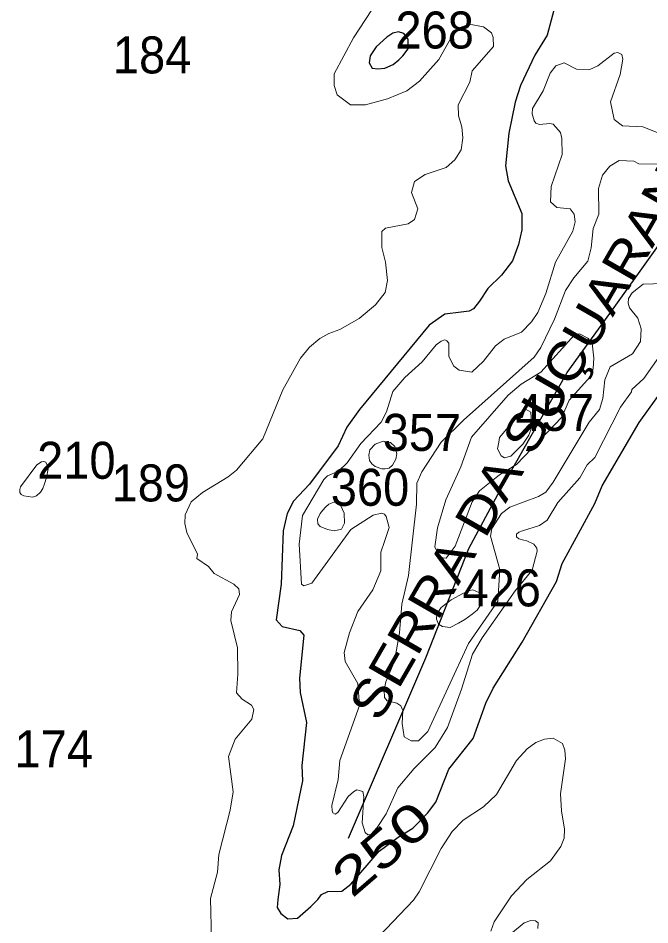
# Model space of a CAD drawing. Extents: x 499.9 to 555.3, y 9281.5 to 9336.8.
# Drawn here: x 539.589 to 542.32, y 9326.154 to 9330.074 of the extents above; entities that cross this region are included whole.
import ezdxf
from ezdxf.enums import TextEntityAlignment as Align

# ---------------------------------------------------------------- set-up
doc = ezdxf.new("R2010")
doc.units = 0
doc.header["$LTSCALE"] = 0.064
for name, color, linetype, lineweight in [('1', 7, 'Continuous', 25), ('2', 7, 'Continuous', 13), ('26', 7, 'Continuous', 25)]:
    doc.layers.add(name, color=color, linetype=linetype, lineweight=lineweight)
doc.layers.add('21', color=7, linetype='Continuous')
doc.layers.add('61', color=7, linetype='Continuous')

msp = doc.modelspace()

# ---------------------------------------------------------------- linework, layer by layer
at = {"layer": '1'}
for points in [[(541.922, 9330.1753), (541.8764, 9329.9999), (541.8229, 9329.9135), (541.7607, 9329.7825), (541.7386, 9329.7105), (541.7113, 9329.577)], [(541.7113, 9329.577), (541.6955, 9329.4358), (541.7082, 9329.3703), (541.7667, 9329.2289), (541.7662, 9329.159), (541.7525, 9329.0949)], [(541.7525, 9329.0949), (541.7267, 9329.0242), (541.6791, 9328.9621), (541.6193, 9328.9053), (541.5843, 9328.8503), (541.5583, 9328.8173), (541.5387, 9328.8077), (541.5041, 9328.8031), (541.4334, 9328.7943), (541.3659, 9328.7471), (541.0643, 9328.382), (541.0108, 9328.3062), (540.9733, 9328.2243), (540.8492, 9328.0599), (540.7797, 9327.9854), (540.7516, 9327.932), (540.7349, 9327.8575), (540.7259, 9327.6263), (540.7052, 9327.4722), (540.7307, 9327.444), (540.8077, 9327.4261), (540.8238, 9327.4059), (540.8055, 9327.2204), (540.8087, 9327.158), (540.8355, 9327.0294), (540.8151, 9326.8426), (540.818, 9326.776), (540.7783, 9326.5827), (540.7285, 9326.4533), (540.7164, 9326.3916), (540.7209, 9326.328), (540.7117, 9326.2635), (540.7086, 9326.2286), (540.7246, 9326.2025), (540.7546, 9326.1804), (540.7974, 9326.1834), (540.854, 9326.2336)], [(540.854, 9326.2336), (540.8851, 9326.2639), (540.9001, 9326.2857), (540.9282, 9326.2977), (540.9892, 9326.2993), (541.0274, 9326.3303), (541.1494, 9326.4726), (541.232, 9326.5336), (541.2957, 9326.5715), (541.3597, 9326.6366), (541.3956, 9326.6839), (541.4513, 9326.8269), (541.5565, 9326.9599), (541.6111, 9327.1118), (541.6426, 9327.1779), (541.7679, 9327.3761), (541.9166, 9327.6388), (541.9406, 9327.7166), (542.0826, 9327.9757), (542.1147, 9328.052), (542.2739, 9328.3263), (542.4144, 9328.5201)]]:
    msp.add_lwpolyline(points, dxfattribs=at)
msp.add_lwpolyline([(541.1201, 9329.8584), (541.1444, 9329.8545), (541.1739, 9329.8584), (541.211, 9329.8737), (541.2354, 9329.8942), (541.252, 9329.9109), (541.2751, 9329.9416), (541.2751, 9329.9826), (541.2571, 9330.007), (541.2343, 9330.015), (541.2097, 9330.0095), (541.1828, 9329.9916), (541.1367, 9329.9493), (541.1111, 9329.9109), (541.1072, 9329.8814)], close=True, dxfattribs=at)
at = {"layer": '2'}
for points in [[(541.1622, 9329.1513), (541.177, 9329.1658), (541.2758, 9329.1848), (541.3028, 9329.2036), (541.3174, 9329.2494), (541.2896, 9329.3202), (541.3034, 9329.3672), (541.3482, 9329.398), (541.4403, 9329.4285), (541.4769, 9329.4618), (541.5051, 9329.5041), (541.5119, 9329.5565), (541.5071, 9329.6034), (541.4931, 9329.6512), (541.4918, 9329.6996), (541.5418, 9329.7969), (541.5525, 9329.8459), (541.6438, 9329.9521), (541.6425, 9329.991), (541.6351, 9330.011), (541.6017, 9330.0358), (541.5393, 9330.0476), (541.5005, 9330.0341), (541.4655, 9329.9973), (541.4081, 9329.8957), (541.3248, 9329.8014), (541.2701, 9329.7595), (541.1865, 9329.7247), (541.0911, 9329.6992), (541.0266, 9329.6992), (540.9691, 9329.7426), (540.9552, 9329.7834), (540.9553, 9329.8326), (541.0384, 9329.9883), (541.1426, 9330.1481)], [(542.1919, 9329.8297), (542.204, 9329.896), (542.199, 9329.9165), (542.1822, 9329.9249), (542.1663, 9329.9226), (542.0951, 9329.8682), (542.0611, 9329.852), (542.0029, 9329.8534), (541.9497, 9329.8815), (541.9133, 9329.8682), (541.8897, 9329.8364), (541.859, 9329.7595), (541.8134, 9329.6837), (541.8115, 9329.6602), (541.8195, 9329.6306), (541.8267, 9329.6205), (541.8439, 9329.6147), (541.8885, 9329.619), (541.9024, 9329.6154), (541.9335, 9329.5791), (541.9399, 9329.5532), (541.9414, 9329.485), (541.8943, 9329.3464), (541.8912, 9329.2805), (541.918, 9329.2551), (541.9751, 9329.2497), (541.9924, 9329.2272), (541.9978, 9329.1941), (541.9877, 9329.1531), (541.9119, 9329.0184), (541.8701, 9328.884), (541.8366, 9328.8014), (541.8085, 9328.7606), (541.765, 9328.717), (541.6904, 9328.6859), (541.6537, 9328.658), (541.6005, 9328.5906), (541.5501, 9328.5438), (541.4952, 9328.5514), (541.4735, 9328.5697), (541.4516, 9328.6111), (541.451, 9328.669), (541.4425, 9328.6784), (541.4344, 9328.6833), (541.4183, 9328.6781), (541.3965, 9328.6616), (541.3364, 9328.5875), (541.2615, 9328.5204), (541.2095, 9328.4598), (541.1811, 9328.3723), (541.1581, 9328.3266), (541.0706, 9328.2344), (541.0122, 9328.1521), (540.9736, 9328.1152), (540.9273, 9328.0954), (540.9107, 9328.0788), (540.8192, 9327.924), (540.8039, 9327.8002), (540.8144, 9327.6274), (540.825, 9327.6195), (540.8585, 9327.6308), (541.0272, 9327.8629), (541.1237, 9327.9248), (541.1597, 9327.9339), (541.1733, 9327.9301), (541.1806, 9327.9193), (541.1934, 9327.8714), (541.1729, 9327.8114), (541.1573, 9327.7659), (541.1571, 9327.6848), (541.1225, 9327.602), (541.0581, 9327.5082), (541.0213, 9327.4166), (540.9982, 9327.3315), (541.003, 9327.2921), (541.0582, 9327.1968), (541.0648, 9327.1027), (540.9802, 9326.8641), (540.9722, 9326.7825), (540.9457, 9326.6704), (540.9473, 9326.6463), (540.95, 9326.639), (540.9595, 9326.6329), (540.9708, 9326.6401), (541.016, 9326.7093), (541.0384, 9326.7298), (541.054, 9326.7375), (541.0789, 9326.73), (541.0839, 9326.7081), (541.077, 9326.5945), (541.0896, 9326.5527), (541.1013, 9326.5431), (541.1138, 9326.5453), (541.1418, 9326.5755), (541.1801, 9326.6336)], [(542.3587, 9329.5764), (542.2903, 9329.6048), (542.2021, 9329.6083), (542.1665, 9329.6354), (542.1505, 9329.7115), (542.1919, 9329.8297)], [(542.3532, 9329.4427), (542.2721, 9329.4444), (542.2506, 9329.4556), (542.1878, 9329.4581), (542.1466, 9329.434), (542.1158, 9329.3955), (542.0983, 9329.338), (542.0991, 9329.2263), (542.0757, 9329.1648), (542.0673, 9329.0807), (542.0516, 9329.0237), (541.9911, 9328.9509), (541.9561, 9328.8968), (541.908, 9328.7719), (541.8488, 9328.6501), (541.8202, 9328.6082), (541.5144, 9328.3364), (541.4186, 9328.2408), (541.335, 9328.1132), (541.3128, 9328.0634), (541.3112, 9327.9727), (541.2764, 9327.6649), (541.2479, 9327.5407), (541.238, 9327.4159), (541.2161, 9327.2933), (541.1782, 9327.204), (541.1712, 9327.1691), (541.1734, 9327.1367), (541.1845, 9327.1224), (541.2262, 9327.113), (541.2441, 9327.1008), (541.2526, 9327.0811), (541.2496, 9327.0244), (541.2587, 9326.9675), (541.2877, 9326.9503), (541.3204, 9326.9496), (541.3601, 9326.9901), (541.536, 9327.37), (541.6634, 9327.5535), (541.6711, 9327.6897), (541.6315, 9327.8342), (541.6371, 9327.8669), (541.6787, 9327.9331), (541.7148, 9327.9596), (541.8386, 9328.0059), (541.8707, 9328.0246), (541.9028, 9328.0674), (542.0573, 9328.3266), (542.103, 9328.3815), (542.1167, 9328.4289), (542.1263, 9328.5108), (542.1485, 9328.566), (542.2456, 9328.6232), (542.2803, 9328.6766), (542.2831, 9328.7306), (542.2683, 9328.7771), (542.2329, 9328.8215), (542.2272, 9328.8419), (542.2275, 9328.8615), (542.2433, 9328.8861), (542.2913, 9328.9232), (542.3801, 9328.9274)], [(541.1342, 9328.8342), (541.1763, 9328.8881), (541.1856, 9328.94), (541.1771, 9329.0188), (541.1619, 9329.0822), (541.1622, 9329.1513)], [(540.425, 9326.0886), (540.4205, 9326.2682), (540.4504, 9326.3821), (540.457, 9326.4585), (540.5061, 9326.6495), (540.5189, 9326.7291), (540.4986, 9326.8825), (540.5281, 9326.9574), (540.5996, 9327.0436), (540.6075, 9327.0853), (540.5977, 9327.1039), (540.5583, 9327.1291), (540.5335, 9327.1565), (540.5395, 9327.2385), (540.5381, 9327.3512), (540.5094, 9327.4693), (540.5117, 9327.5078), (540.5456, 9327.5821), (540.5427, 9327.6066), (540.5221, 9327.6275), (540.4364, 9327.673), (540.4118, 9327.7039), (540.3619, 9327.7385), (540.3642, 9327.7573), (540.3192, 9327.8496), (540.3104, 9327.8887), (540.3106, 9327.927), (540.3375, 9327.9824), (540.3856, 9328.0232), (540.4975, 9328.091), (540.5334, 9328.1204), (540.6473, 9328.2547), (540.7336, 9328.4666), (540.8102, 9328.6039), (540.8484, 9328.6517), (540.893, 9328.6891), (540.9318, 9328.7107), (540.9805, 9328.7274), (541.0631, 9328.7753), (541.1342, 9328.8342)], [(541.5067, 9327.173), (541.5536, 9327.3242), (541.5948, 9327.3952), (541.7379, 9327.5977), (541.8112, 9327.6881), (541.8334, 9327.7698), (541.8316, 9327.7826), (541.818, 9327.7995), (541.7889, 9327.8138), (541.7751, 9327.817), (541.7532, 9327.8227), (541.7436, 9327.8312), (541.7439, 9327.8434), (541.7541, 9327.8522), (541.7699, 9327.8573), (541.8432, 9327.88), (541.8765, 9327.9042), (541.9227, 9327.98), (542.0169, 9328.0859), (542.0497, 9328.1433), (542.0821, 9328.175), (542.1939, 9328.3925), (542.2412, 9328.4582), (542.243, 9328.4686), (542.294, 9328.5154), (542.3686, 9328.6222)], [(541.1801, 9326.6336), (541.2306, 9326.7465), (541.3009, 9326.8299), (541.3926, 9326.9201), (541.4458, 9327.0076), (541.5067, 9327.173)], [(541.6332, 9326.1268), (541.6466, 9326.1668), (541.7217, 9326.2796), (541.789, 9326.3502), (541.8913, 9326.4304), (541.9351, 9326.4933), (541.9497, 9326.5293), (541.9512, 9326.5675), (541.9382, 9326.6463), (541.9339, 9326.7203), (541.956, 9326.8723), (541.9529, 9326.9097), (541.9427, 9326.9378), (541.9021, 9326.9612), (541.8646, 9326.9567), (541.8273, 9326.9429), (541.7902, 9326.9147), (541.7444, 9326.8643), (541.6578, 9326.7174), (541.6011, 9326.6639), (541.5131, 9326.606), (541.4663, 9326.5577), (541.4175, 9326.484), (541.3226, 9326.2962), (541.2982, 9326.2606), (541.0314, 9325.981)], [(541.8365, 9326.1377), (541.8376, 9326.1628), (541.8263, 9326.1718), (541.8064, 9326.1733), (541.7769, 9326.1632), (541.7259, 9326.1215)]]:
    msp.add_lwpolyline(points, dxfattribs=at)
for points in [[(541.7441, 9328.1436), (541.9403, 9328.3485), (541.9718, 9328.4228), (542.0641, 9328.5245), (542.0753, 9328.5594), (542.0785, 9328.6039), (542.0704, 9328.669), (542.0515, 9328.6907), (542.0158, 9328.7087), (541.9943, 9328.7055), (541.8493, 9328.5435), (541.7646, 9328.492), (541.7073, 9328.4443), (541.5486, 9328.2619), (541.5037, 9328.1335), (541.4386, 9327.9921), (541.4029, 9327.8707), (541.3912, 9327.7881), (541.4121, 9327.7418), (541.4398, 9327.7392), (541.4792, 9327.7907), (541.5516, 9327.9825), (541.5832, 9328.0302), (541.6696, 9328.0997)], [(541.7193, 9328.1809), (541.7714, 9328.2328), (541.7968, 9328.2704), (541.8102, 9328.3057), (541.806, 9328.3702), (541.7862, 9328.3822), (541.7582, 9328.3666), (541.6709, 9328.2613), (541.6678, 9328.2409), (541.6611, 9328.2123), (541.6782, 9328.1817), (541.6918, 9328.1727)], [(541.162, 9328.1253), (541.1765, 9328.1253), (541.1929, 9328.1282), (541.2083, 9328.1407), (541.2227, 9328.1677), (541.2266, 9328.1908), (541.2179, 9328.2226), (541.1986, 9328.24), (541.1668, 9328.2448), (541.1331, 9328.2323), (541.109, 9328.2072), (541.1052, 9328.1841), (541.1081, 9328.1619), (541.1177, 9328.1465), (541.1321, 9328.135)], [(539.6515, 9328.0026), (539.6688, 9328.0095), (539.686, 9328.024), (539.6956, 9328.0406), (539.7025, 9328.0613), (539.7115, 9328.0875), (539.7184, 9328.1261), (539.715, 9328.1412), (539.7087, 9328.1537), (539.7005, 9328.1578), (539.6901, 9328.1564), (539.6701, 9328.1426), (539.5998, 9328.0481), (539.5964, 9328.0357), (539.597, 9328.0233), (539.6019, 9328.0144), (539.6136, 9328.0082)], [(540.9841, 9327.9656), (540.9984, 9327.9339), (541.0006, 9327.8911), (540.9874, 9327.8648), (540.9568, 9327.8572), (540.9261, 9327.8627), (540.8943, 9327.8758), (540.8845, 9327.8878), (540.8834, 9327.9076), (540.8943, 9327.9317), (540.9064, 9327.947), (540.9184, 9327.9601), (540.9327, 9327.9722), (540.9546, 9327.9821), (540.9661, 9327.981)], [(541.4574, 9327.4402), (541.493, 9327.458), (541.5198, 9327.4748), (541.5521, 9327.497), (541.5732, 9327.5149), (541.5911, 9327.5405), (541.5922, 9327.5706), (541.581, 9327.5906), (541.5543, 9327.6018), (541.542, 9327.5995), (541.5142, 9327.5873), (541.4607, 9327.5594), (541.4184, 9327.526), (541.3994, 9327.4993), (541.3972, 9327.4759), (541.4072, 9327.4536), (541.424, 9327.4436)]]:
    msp.add_lwpolyline(points, close=True, dxfattribs=at)
at = {"layer": '26'}
msp.add_lwpolyline([(541.0168, 9326.5294), (541.3521, 9327.3079), (541.5378, 9327.7809), (541.6635, 9328.0145), (541.9629, 9328.5414), (542.1665, 9328.8229), (542.6336, 9329.4756), (542.8252, 9329.7391)], dxfattribs=at)

# ---------------------------------------------------------------- texts
at = {"layer": '21', "width": 0.95}
for s, p in [('268', (541.2204, 9329.9427)), ('184', (539.9989, 9329.835)), ('457', (541.74, 9328.2893)), ('357', (541.1654, 9328.2031)), ('210', (539.6714, 9328.0824)), ('189', (539.9932, 9327.9847)), ('360', (540.9409, 9327.9657)), ('426', (541.5102, 9327.5308)), ('174', (539.5737, 9326.8354))]:
    msp.add_text(s, height=0.16, dxfattribs=at).set_placement(p)
at = {"layer": '26', "width": 1.15}
msp.add_text('SERRA DA SUÇUARANA', height=0.16, rotation=60.084, dxfattribs=at).set_placement((541.8668, 9328.2694), align=Align.CENTER)
at = {"layer": '61', "width": 1.35}
msp.add_text('250', height=0.16, rotation=40.815, dxfattribs=at).set_placement((541.2151, 9326.4236), align=Align.CENTER)

doc.saveas('drawing.dxf')
